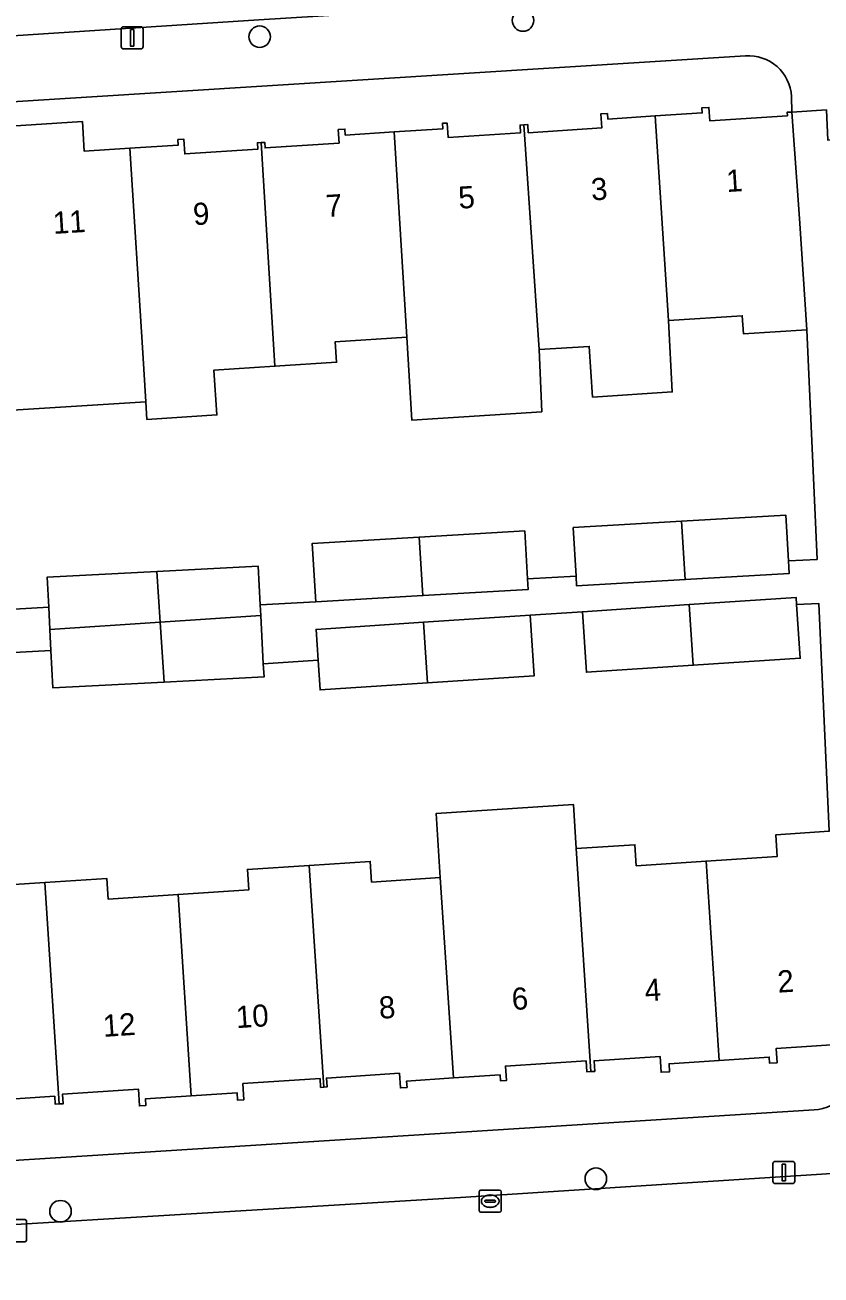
# Model space of a CAD drawing. Extents: x 159680 to 160786, y 387323 to 388340.
# Drawn here: x 160286.1 to 160322.2, y 387893.8 to 387950.4 of the extents above; entities that cross this region are included whole.
import ezdxf

# ---------------------------------------------------------------- set-up
doc = ezdxf.new("R2010")
doc.units = 0
for name, color, linetype in [('IMGEO_Boom', 7, 'Continuous'), ('IMGEO_Erf', 7, 'Continuous'), ('IMGEO_Kolk', 7, 'Continuous'), ('IMGEO_Lichtmast', 7, 'Continuous'), ('IMGEO_Pand', 7, 'Continuous'), ('IMGEO_Pand_nummerreeks', 7, 'Continuous'), ('IMGEO_Rijbaan_lokaal_open', 7, 'Continuous'), ('IMGEO_Voetpad_open', 7, 'Continuous')]:
    doc.layers.add(name, color=color, linetype=linetype)

msp = doc.modelspace()

# ---------------------------------------------------------------- linework, layer by layer
at = {"layer": 'IMGEO_Boom'}
for centre in [(160308.653, 387950.622), (160296.717, 387949.886), (160311.957, 387898.135), (160287.691, 387896.664)]:
    msp.add_circle(centre, 0.489, dxfattribs=at)
at = {"layer": 'IMGEO_Erf'}
for points in [[(160318.74, 387949.02), (160262.597, 387945.497)], [(160284.716, 387945.783), (160288.682, 387946.039), (160288.769, 387944.698), (160290.83, 387944.832), (160293.03, 387944.974), (160293.014, 387945.225), (160293.281, 387945.242), (160293.324, 387944.574), (160296.634, 387944.788), (160296.616, 387945.077), (160296.78, 387945.087), (160296.946, 387945.098), (160296.962, 387944.845), (160300.317, 387945.062), (160300.277, 387945.679), (160300.58, 387945.699), (160300.597, 387945.431), (160302.81, 387945.574), (160305.025, 387945.717), (160305.009, 387945.962), (160305.215, 387945.975), (160305.257, 387945.319), (160308.542, 387945.531), (160308.519, 387945.88), (160308.695, 387945.892), (160308.869, 387945.903), (160308.893, 387945.535), (160312.222, 387945.751), (160312.181, 387946.386), (160312.484, 387946.406), (160312.501, 387946.155), (160314.638, 387946.293), (160316.775, 387946.432), (160316.76, 387946.663), (160317.081, 387946.684), (160317.12, 387946.075), (160320.638, 387946.302), (160320.63, 387946.472), (160320.846, 387946.472), (160320.831, 387947.181)], [(160284.785, 387923.908), (160287.155, 387924.031), (160287.084, 387925.391), (160292.058, 387925.651), (160296.653, 387925.891), (160296.745, 387924.145), (160299.257, 387924.277), (160299.103, 387926.926), (160303.949, 387927.209), (160308.734, 387927.489), (160308.861, 387925.316), (160311.059, 387925.443), (160310.931, 387927.645), (160315.836, 387927.932), (160320.562, 387928.208), (160320.683, 387926.142), (160321.98, 387926.2), (160321.515, 387936.61), (160318.645, 387936.425), (160318.592, 387937.24), (160315.243, 387937.023), (160315.416, 387933.787), (160311.811, 387933.553), (160311.654, 387935.855), (160309.38, 387935.708), (160309.504, 387932.888), (160303.62, 387932.507), (160303.387, 387936.274), (160300.141, 387936.064), (160300.201, 387935.136), (160297.41, 387934.956), (160294.648, 387934.777), (160294.778, 387932.749), (160291.61, 387932.544), (160291.558, 387933.348), (160285.517, 387932.958)], [(160284.178, 387911.376), (160286.975, 387911.559), (160289.785, 387911.743), (160289.846, 387910.809), (160293.022, 387911.017), (160296.226, 387911.227), (160296.166, 387912.152), (160298.966, 387912.335), (160301.731, 387912.516), (160301.792, 387911.582), (160304.902, 387911.785), (160304.722, 387914.692), (160310.937, 387915.099), (160311.068, 387913.097), (160313.725, 387913.271), (160313.787, 387912.322), (160316.95, 387912.529), (160320.179, 387912.74), (160320.114, 387913.724), (160322.529, 387913.883), (160322.069, 387924.199), (160321.058, 387924.154), (160321.219, 387921.725), (160316.368, 387921.404), (160311.529, 387921.085), (160311.347, 387923.831), (160308.981, 387923.674), (160309.162, 387920.928), (160304.323, 387920.608), (160299.454, 387920.287), (160299.365, 387921.633), (160296.884, 387921.469), (160296.915, 387920.879), (160292.388, 387920.642), (160287.346, 387920.378), (160287.257, 387922.07), (160284.727, 387921.937)], [(160323.338, 387904.244), (160320.125, 387904.033), (160320.167, 387903.392), (160319.83, 387903.37), (160319.812, 387903.648), (160317.542, 387903.499), (160315.274, 387903.351), (160315.298, 387902.987), (160314.916, 387902.962), (160314.87, 387903.676), (160311.877, 387903.48), (160311.909, 387903.002), (160311.73, 387902.991), (160311.55, 387902.979), (160311.517, 387903.479), (160307.86, 387903.239), (160307.902, 387902.588), (160307.635, 387902.571), (160307.617, 387902.842), (160305.498, 387902.704), (160303.378, 387902.565), (160303.397, 387902.275), (160303.094, 387902.255), (160303.05, 387902.917), (160299.745, 387902.701), (160299.772, 387902.295), (160299.625, 387902.285), (160299.482, 387902.276), (160299.455, 387902.676), (160295.956, 387902.447), (160296.004, 387901.714), (160295.718, 387901.695), (160295.695, 387902.036), (160293.62, 387901.9), (160291.545, 387901.765), (160291.565, 387901.456), (160291.271, 387901.437), (160291.222, 387902.197), (160287.784, 387901.972), (160287.812, 387901.538), (160287.632, 387901.526), (160287.455, 387901.515), (160287.431, 387901.874), (160284.05, 387901.653)], [(160265.72, 387897.707), (160321.857, 387901.256)]]:
    msp.add_lwpolyline(points, dxfattribs=at)
for centre, radius, start, end in [((160318.868, 387947.057), 1.967, 3.6165, 93.7213), ((160321.734, 387903.252), 2, 273.5354, 3.7618)]:
    msp.add_arc(centre, radius, start, end, dxfattribs=at)
at = {"layer": 'IMGEO_Kolk'}
for p, q in [((160306.667, 387896.695), (160306.667, 387897.547)), ((160306.742, 387897.621), (160307.594, 387897.621)), ((160306.926, 387897.115), (160306.926, 387897.127)), ((160306.969, 387897.164), (160307.367, 387897.164)), ((160307.155, 387897.401), (160307.18, 387897.401)), ((160307.41, 387897.127), (160307.41, 387897.115)), ((160307.668, 387897.547), (160307.668, 387896.695)), ((160307.594, 387896.621), (160306.742, 387896.621)), ((160307.364, 387897.078), (160306.966, 387897.078)), ((160307.178, 387896.841), (160307.153, 387896.841)), ((160285.229, 387896.285), (160286.081, 387896.285)), ((160286.155, 387896.211), (160286.155, 387895.359)), ((160286.081, 387895.285), (160285.229, 387895.285))]:
    msp.add_line(p, q, dxfattribs=at)
for points in [[(160306.667, 387896.695), (160306.667, 387897.547)], [(160306.742, 387897.621), (160307.594, 387897.621)], [(160307.668, 387897.547), (160307.668, 387896.695)], [(160307.594, 387896.621), (160306.742, 387896.621)], [(160285.229, 387896.285), (160286.081, 387896.285)], [(160286.155, 387896.211), (160286.155, 387895.359)], [(160286.081, 387895.285), (160285.229, 387895.285)]]:
    msp.add_lwpolyline(points, dxfattribs=at)
for centre, radius, start, end in [((160306.744, 387897.545), 0.0765, 91.552, 178.448), ((160306.744, 387897.545), 0.0765, 91.552, 178.448), ((160306.966, 387897.124), 0.0403, 85.8775, 175.7526), ((160306.963, 387897.114), 0.0366, 178.938, 274.7102), ((160307.367, 387897.121), 0.043, 264.8664, 352.4533), ((160307.371, 387897.126), 0.0386, 1.7309, 96.639), ((160307.592, 387897.545), 0.0765, 1.552, 88.448), ((160307.592, 387897.545), 0.0765, 1.552, 88.448), ((160306.744, 387896.697), 0.0765, 181.552, 268.448), ((160306.744, 387896.697), 0.0765, 181.552, 268.448), ((160307.592, 387896.697), 0.0765, 271.552, 358.448), ((160307.592, 387896.697), 0.0765, 271.552, 358.448), ((160286.079, 387896.209), 0.0765, 1.552, 88.448), ((160286.079, 387896.209), 0.0765, 1.552, 88.448), ((160286.079, 387895.361), 0.0765, 271.552, 358.448), ((160286.079, 387895.361), 0.0765, 271.552, 358.448)]:
    msp.add_arc(centre, radius, start, end, dxfattribs=at)
for centre, major_axis, ratio, start_param, end_param in [((160307.154, 387897.121), (-0.387, 0.002), 0.722429, 4.712389, 7.853982), ((160307.179, 387897.121), (-0.39, 0.002), 0.717154, 1.570796, 4.712389)]:
    msp.add_ellipse(centre, major_axis=major_axis, ratio=ratio, start_param=start_param, end_param=end_param, dxfattribs=at)
at = {"layer": 'IMGEO_Lichtmast'}
for p, q in [((160290.441, 387949.435), (160290.441, 387950.235)), ((160290.441, 387950.235), (160290.441, 387949.435)), ((160290.541, 387950.335), (160291.331, 387950.335)), ((160291.331, 387950.335), (160290.541, 387950.335)), ((160291.431, 387950.235), (160291.431, 387949.435)), ((160291.431, 387949.435), (160291.431, 387950.235)), ((160291.331, 387949.335), (160290.541, 387949.335)), ((160290.541, 387949.335), (160291.331, 387949.335)), ((160319.979, 387898.02), (160319.979, 387898.82)), ((160319.979, 387898.82), (160319.979, 387898.02)), ((160320.079, 387898.92), (160320.869, 387898.92)), ((160320.869, 387898.92), (160320.079, 387898.92)), ((160320.969, 387898.82), (160320.969, 387898.02)), ((160320.969, 387898.02), (160320.969, 387898.82)), ((160320.869, 387897.92), (160320.079, 387897.92)), ((160320.079, 387897.92), (160320.869, 387897.92))]:
    msp.add_line(p, q, dxfattribs=at)
for points in [[(160290.861, 387950.21), (160291.011, 387950.21), (160291.011, 387949.46), (160290.861, 387949.46), (160290.861, 387950.21)], [(160320.399, 387898.795), (160320.549, 387898.795), (160320.549, 387898.045), (160320.399, 387898.045), (160320.399, 387898.795)]]:
    msp.add_lwpolyline(points, dxfattribs=at)
for centre, start, end in [((160290.541, 387950.235), 90, 180), ((160290.541, 387950.235), 90, 180), ((160291.331, 387950.235), 0, 90), ((160291.331, 387950.235), 360, 90), ((160290.541, 387949.435), 180, 270), ((160290.541, 387949.435), 180, 270), ((160291.331, 387949.435), 270, 0), ((160291.331, 387949.435), 270, 0), ((160320.079, 387898.82), 90, 180), ((160320.079, 387898.82), 90, 180), ((160320.869, 387898.82), 0, 90), ((160320.869, 387898.82), 360, 90), ((160320.079, 387898.02), 180, 270), ((160320.079, 387898.02), 180, 270), ((160320.869, 387898.02), 270, 0), ((160320.869, 387898.02), 270, 0)]:
    msp.add_arc(centre, 0.1, start, end, dxfattribs=at)
at = {"layer": 'IMGEO_Pand'}
for points in [[(160309.38, 387935.708), (160311.654, 387935.855), (160311.811, 387933.553), (160315.416, 387933.787), (160315.243, 387937.023), (160314.638, 387946.293), (160312.501, 387946.155), (160312.484, 387946.406), (160312.181, 387946.386), (160312.222, 387945.751), (160308.893, 387945.535), (160308.869, 387945.903), (160308.695, 387945.892)], [(160315.243, 387937.023), (160318.592, 387937.24), (160318.645, 387936.425), (160321.515, 387936.61), (160321.19, 387941.644), (160320.846, 387946.472), (160320.63, 387946.472), (160320.638, 387946.302), (160317.12, 387946.075), (160317.081, 387946.684), (160316.76, 387946.663), (160316.775, 387946.432), (160314.638, 387946.293)], [(160290.83, 387944.832), (160288.769, 387944.698), (160288.682, 387946.039), (160284.716, 387945.783), (160284.808, 387944.358), (160285.44, 387934.204), (160285.517, 387932.958), (160291.558, 387933.348), (160291.415, 387935.566)], [(160303.387, 387936.274), (160303.62, 387932.507), (160309.504, 387932.888), (160309.38, 387935.708), (160308.695, 387945.892), (160308.519, 387945.88), (160308.542, 387945.531), (160305.257, 387945.319), (160305.215, 387945.975), (160305.009, 387945.962), (160305.025, 387945.717), (160302.81, 387945.574)], [(160302.81, 387945.574), (160300.597, 387945.431), (160300.58, 387945.699), (160300.277, 387945.679), (160300.317, 387945.062), (160296.962, 387944.845), (160296.946, 387945.098), (160296.78, 387945.087), (160297.41, 387934.956), (160300.201, 387935.136), (160300.141, 387936.064), (160303.387, 387936.274)], [(160296.78, 387945.087), (160296.616, 387945.077), (160296.634, 387944.788), (160293.324, 387944.574), (160293.281, 387945.242), (160293.014, 387945.225), (160293.03, 387944.974), (160290.83, 387944.832), (160291.415, 387935.566), (160291.558, 387933.348), (160291.61, 387932.544), (160294.778, 387932.749), (160294.648, 387934.777), (160297.41, 387934.956)], [(160315.836, 387927.932), (160310.931, 387927.645), (160311.059, 387925.443), (160311.085, 387924.996), (160316.009, 387925.284)], [(160320.562, 387928.208), (160315.836, 387927.932), (160316.009, 387925.284), (160320.717, 387925.559), (160320.683, 387926.142)], [(160299.103, 387926.926), (160299.257, 387924.277), (160304.114, 387924.561), (160303.949, 387927.209)], [(160308.734, 387927.489), (160303.949, 387927.209), (160304.114, 387924.561), (160308.889, 387924.84), (160308.861, 387925.316)], [(160292.058, 387925.651), (160287.084, 387925.391), (160287.155, 387924.031), (160287.207, 387923.031), (160292.209, 387923.36)], [(160296.653, 387925.891), (160292.058, 387925.651), (160292.209, 387923.36), (160296.77, 387923.66), (160296.745, 387924.145)], [(160321.058, 387924.154), (160321.037, 387924.471), (160316.188, 387924.15), (160316.368, 387921.404), (160321.219, 387921.725)], [(160316.188, 387924.15), (160311.347, 387923.831), (160311.529, 387921.085), (160316.368, 387921.404)], [(160292.209, 387923.36), (160287.207, 387923.031), (160287.257, 387922.07), (160287.346, 387920.378), (160292.388, 387920.642)], [(160296.77, 387923.66), (160292.209, 387923.36), (160292.388, 387920.642), (160296.915, 387920.879), (160296.884, 387921.469)], [(160304.143, 387923.354), (160299.272, 387923.032), (160299.365, 387921.633), (160299.454, 387920.287), (160304.323, 387920.608)], [(160308.981, 387923.674), (160304.143, 387923.354), (160304.323, 387920.608), (160309.162, 387920.928)], [(160310.937, 387915.099), (160304.722, 387914.692), (160304.902, 387911.785), (160305.498, 387902.704), (160307.617, 387902.842), (160307.635, 387902.571), (160307.902, 387902.588), (160307.86, 387903.239), (160311.517, 387903.479), (160311.55, 387902.979), (160311.73, 387902.991), (160311.068, 387913.097)], [(160323.373, 387908.805), (160323.039, 387913.916), (160322.529, 387913.883), (160320.114, 387913.724), (160320.179, 387912.74), (160316.95, 387912.529), (160317.542, 387903.499), (160319.812, 387903.648), (160319.83, 387903.37), (160320.167, 387903.392), (160320.125, 387904.033), (160323.338, 387904.244), (160323.368, 387903.793), (160323.7, 387903.815)], [(160316.95, 387912.529), (160313.787, 387912.322), (160313.725, 387913.271), (160311.068, 387913.097), (160311.73, 387902.991), (160311.909, 387903.002), (160311.877, 387903.48), (160314.87, 387903.676), (160314.916, 387902.962), (160315.298, 387902.987), (160315.274, 387903.351), (160317.542, 387903.499)], [(160304.902, 387911.785), (160301.792, 387911.582), (160301.731, 387912.516), (160298.966, 387912.335), (160299.625, 387902.285), (160299.772, 387902.295), (160299.745, 387902.701), (160303.05, 387902.917), (160303.094, 387902.255), (160303.397, 387902.275), (160303.378, 387902.565), (160305.498, 387902.704)], [(160298.966, 387912.335), (160296.166, 387912.152), (160296.226, 387911.227), (160293.022, 387911.017), (160293.62, 387901.9), (160295.695, 387902.036), (160295.718, 387901.695), (160296.004, 387901.714), (160295.956, 387902.447), (160299.455, 387902.676), (160299.482, 387902.276), (160299.625, 387902.285)], [(160281.638, 387901.092), (160283.761, 387901.231), (160283.777, 387900.983), (160284.092, 387901.004), (160284.05, 387901.653), (160287.431, 387901.874), (160287.455, 387901.515), (160287.632, 387901.526), (160286.975, 387911.559), (160284.178, 387911.376), (160284.243, 387910.389), (160281.042, 387910.179)], [(160287.632, 387901.526), (160287.812, 387901.538), (160287.784, 387901.972), (160291.222, 387902.197), (160291.271, 387901.437), (160291.565, 387901.456), (160291.545, 387901.765), (160293.62, 387901.9), (160293.022, 387911.017), (160289.846, 387910.809), (160289.785, 387911.743), (160286.975, 387911.559)]]:
    msp.add_lwpolyline(points, close=True, dxfattribs=at)
at = {"layer": 'IMGEO_Rijbaan_lokaal_open'}
for points in [[(160233.212, 387946.542), (160237.251, 387946.803), (160259.251, 387948.226), (160296.673, 387950.647), (160325.784, 387952.464), (160341.227, 387953.428), (160347.614, 387953.827), (160348.253, 387953.833)], [(160350.858, 387900.194), (160349.167, 387900.085), (160346.459, 387899.91), (160346.406, 387899.907), (160325.275, 387898.544), (160325.222, 387898.541), (160306.069, 387897.305), (160271.708, 387895.221), (160268.249, 387894.972), (160262.473, 387894.557), (160240.065, 387893.034), (160236.587, 387892.825)]]:
    msp.add_lwpolyline(points, dxfattribs=at)
at = {"layer": 'IMGEO_Voetpad_open'}
for points in [[(160348.253, 387953.833), (160347.614, 387953.827), (160341.227, 387953.428), (160341.259, 387952.93), (160325.816, 387951.966), (160325.784, 387952.464), (160296.673, 387950.647), (160259.251, 387948.226), (160259.284, 387947.728), (160237.284, 387946.305), (160237.251, 387946.803), (160233.212, 387946.542)], [(160320.831, 387947.181), (160320.846, 387946.472), (160322.403, 387946.57), (160322.469, 387945.204), (160326.652, 387945.46), (160326.561, 387946.923), (160326.404, 387949.41), (160341.45, 387950.332), (160341.585, 387947.843), (160344.628, 387948.029), (160348.763, 387948.411)], [(160262.597, 387945.497), (160318.74, 387949.02)], [(160322.403, 387946.57), (160320.846, 387946.472), (160321.19, 387941.644), (160321.515, 387936.61), (160321.98, 387926.2), (160320.683, 387926.142), (160320.717, 387925.559), (160316.009, 387925.284), (160311.085, 387924.996), (160311.059, 387925.443), (160308.861, 387925.316), (160308.889, 387924.84), (160304.114, 387924.561), (160299.257, 387924.277), (160296.745, 387924.145), (160296.77, 387923.66), (160296.884, 387921.469), (160299.365, 387921.633), (160299.272, 387923.032), (160304.143, 387923.354), (160308.981, 387923.674), (160311.347, 387923.831), (160316.188, 387924.15), (160321.037, 387924.471), (160321.058, 387924.154), (160322.069, 387924.199), (160322.529, 387913.883)], [(160284.727, 387921.937), (160287.257, 387922.07), (160287.207, 387923.031), (160287.155, 387924.031), (160284.785, 387923.908)], [(160306.069, 387897.305), (160325.222, 387898.541), (160325.187, 387899.09), (160346.373, 387900.414), (160346.293, 387902.71), (160325.205, 387901.412), (160325.049, 387903.952), (160323.7, 387903.815), (160323.729, 387903.383)], [(160321.857, 387901.256), (160265.72, 387897.707)], [(160236.587, 387892.825), (160240.065, 387893.034), (160240.035, 387893.533), (160262.433, 387895.065), (160262.473, 387894.557), (160268.249, 387894.972), (160271.708, 387895.221), (160306.069, 387897.305)]]:
    msp.add_lwpolyline(points, dxfattribs=at)
for centre, radius, start, end in [((160318.868, 387947.057), 1.967, 3.6165, 93.7213), ((160321.734, 387903.252), 2, 273.5354, 3.7618)]:
    msp.add_arc(centre, radius, start, end, dxfattribs=at)

# ---------------------------------------------------------------- texts
at = {"layer": 'IMGEO_Pand_nummerreeks'}
for s, rotation, p in [('1', 3.5596, (160317.894, 387942.845)), ('5', 3.5596, (160305.755, 387942.09)), ('3', 3.5596, (160311.767, 387942.464)), ('7', 3.5596, (160299.742, 387941.716)), ('11', 3.5581, (160287.371, 387940.947)), ('9', 3.5581, (160293.728, 387941.342)), ('2', 3.7471, (160320.217, 387906.565)), ('6', 3.7465, (160308.174, 387905.777)), ('4', 3.7465, (160314.197, 387906.171)), ('8', 3.7465, (160302.155, 387905.382)), ('12', 3.7465, (160289.642, 387904.562)), ('10', 3.7465, (160295.671, 387904.957))]:
    msp.add_text(s, height=1, rotation=rotation, dxfattribs=at).set_placement(p)

doc.saveas('drawing.dxf')
